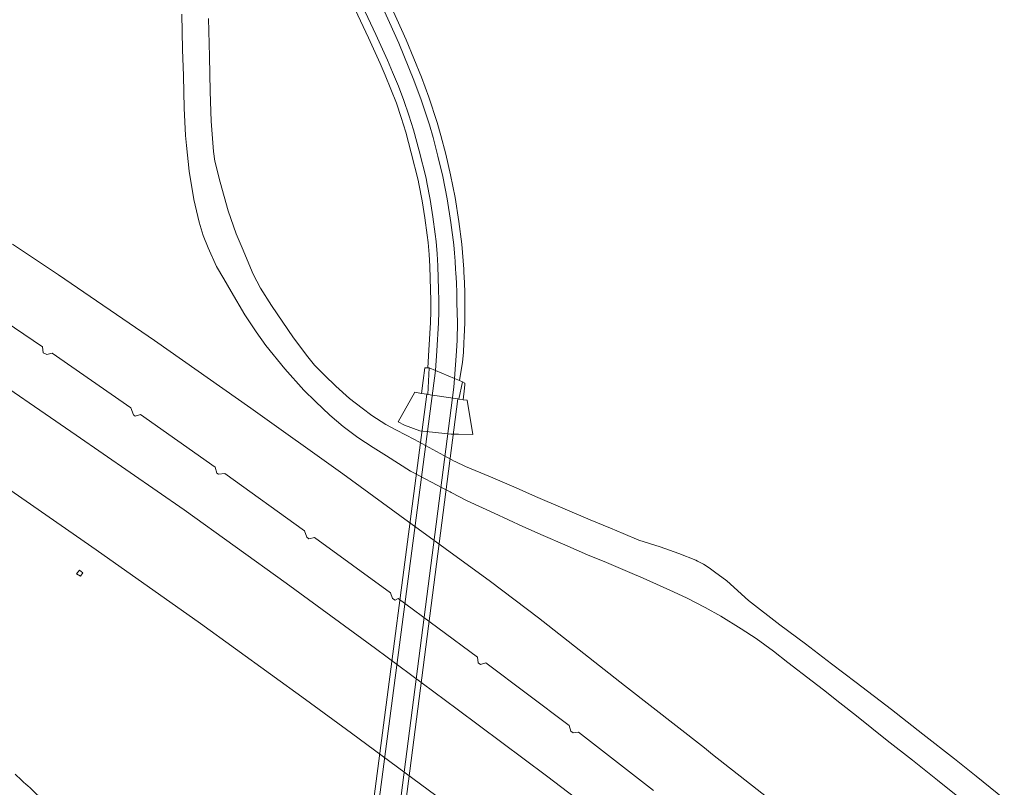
# Model space of a CAD drawing. Extents: x 152048 to 156914, y 461460 to 468786.
# Tile 271 of 272: x 155026 to 155209, y 468335 to 468478. Entities that reach past the tile are written whole.
import ezdxf

# ---------------------------------------------------------------- set-up
doc = ezdxf.new("R2010")
doc.units = 0
doc.header["$LTSCALE"] = 0.75
for name, color, linetype, lineweight in [('B-RO-VH-VERHARDING_ASFALT-GV', 251, 'CONTINUOUS', 18), ('B-RO-VH-VERHARDING_BETONSTRAATSTEEN-GV', 251, 'CONTINUOUS', 18), ('B-RO-VH-VERHARDING_GESLOTEN-GV', 251, 'CONTINUOUS', 18), ('B-RO-VH-VERHARDING_GRASBETONSTEEN-GV', 251, 'CONTINUOUS', 18), ('B-RO-VH-VERHARDING_HALFVERHARDING_GRIND-GV', 251, 'CONTINUOUS', 18), ('B-RO-VH-VERHARDING_OPEN-GV', 251, 'CONTINUOUS', 18)]:
    doc.layers.add(name, color=color, linetype=linetype, lineweight=lineweight)

msp = doc.modelspace()

# ---------------------------------------------------------------- linework, layer by layer
at = {"layer": 'B-RO-VH-VERHARDING_ASFALT-GV'}
for points in [[(155092.478, 468482.433), (155096.277, 468473.978), (155099.093, 468467.067), (155100.429, 468463.35), (155102.018, 468458.699), (155102.686, 468456.339), (155103.581, 468452.86), (155104.474, 468449.04), (155105.294, 468444.891), (155105.969, 468440.481), (155106.52, 468436.296), (155106.667, 468434.78), (155106.784, 468433.245), (155106.872, 468431.705), (155106.897, 468431.107), (155107.008, 468429.209), (155107.078, 468427.333), (155107.11, 468425.454), (155107.196, 468421.817), (155107.139, 468418.526), (155107.032, 468416.456), (155106.654, 468411.353), (155107.575, 468410.962), (155108.139, 468414.406), (155108.312, 468416.2), (155108.407, 468418), (155108.47, 468419.157), (155108.569, 468421.735), (155108.611, 468424.313), (155108.61, 468425.467), (155108.578, 468427.374), (155108.506, 468429.281), (155108.395, 468431.182), (155108.37, 468431.779), (155108.281, 468433.345), (155108.161, 468434.909), (155108.011, 468436.466), (155107.454, 468440.692), (155106.772, 468445.15), (155105.941, 468449.356), (155105.038, 468453.218), (155104.134, 468456.73), (155103.45, 468459.146), (155101.845, 468463.846), (155100.494, 468467.604), (155097.656, 468474.569), (155093.84, 468483.061)], [(155107.078, 468427.333), (155107.008, 468429.209), (155106.897, 468431.107), (155106.872, 468431.705), (155106.784, 468433.245), (155106.667, 468434.78), (155106.52, 468436.296), (155105.969, 468440.481), (155105.294, 468444.891), (155104.474, 468449.04), (155103.581, 468452.86), (155102.686, 468456.339), (155102.018, 468458.699), (155100.429, 468463.35), (155099.093, 468467.067), (155096.277, 468473.978), (155092.478, 468482.433)], [(155088.159, 468480.227), (155090.596, 468474.978), (155092.784, 468470.159), (155093.741, 468467.987), (155094.813, 468465.372), (155095.812, 468462.728), (155096.735, 468460.057), (155097.583, 468457.362), (155098.605, 468453.459), (155099.884, 468448.398), (155100.029, 468447.687), (155100.623, 468444.516), (155101.139, 468441.331), (155101.577, 468438.135), (155101.74, 468436.757), (155101.944, 468434.53), (155102.077, 468432.298), (155102.137, 468430.056), (155102.198, 468427.991), (155102.231, 468425.922), (155102.236, 468423.852), (155102.155, 468421.818), (155101.892, 468416.629), (155101.678, 468413.369), (155101.913, 468413.369), (155103.098, 468412.865), (155103.39, 468416.542), (155103.653, 468421.75), (155103.736, 468423.824), (155103.731, 468425.936), (155103.698, 468428.025), (155103.636, 468430.098), (155103.576, 468432.363), (155103.44, 468434.643), (155103.232, 468436.914), (155103.065, 468438.325), (155102.623, 468441.553), (155102.101, 468444.774), (155101.501, 468447.975), (155101.347, 468448.732), (155100.058, 468453.833), (155099.025, 468457.777), (155098.16, 468460.527), (155097.223, 468463.238), (155096.209, 468465.922), (155095.122, 468468.574), (155094.153, 468470.771), (155091.959, 468475.604), (155089.516, 468480.866)], [(155089.516, 468480.866), (155091.959, 468475.604), (155094.153, 468470.771), (155095.122, 468468.574), (155096.209, 468465.922), (155097.223, 468463.238), (155098.16, 468460.527), (155099.025, 468457.777), (155100.058, 468453.833), (155101.347, 468448.732), (155101.501, 468447.975), (155102.101, 468444.774), (155102.623, 468441.553), (155103.065, 468438.325), (155103.232, 468436.914), (155103.44, 468434.643), (155103.576, 468432.363), (155103.636, 468430.098), (155103.698, 468428.025), (155103.731, 468425.936), (155103.736, 468423.824), (155103.653, 468421.75), (155103.39, 468416.542), (155103.098, 468412.865), (155106.654, 468411.353), (155107.032, 468416.456), (155107.139, 468418.526), (155107.196, 468421.817), (155107.11, 468425.454), (155107.078, 468427.333)], [(155055.775, 468479.391), (155055.931, 468472.79), (155056.102, 468467.856), (155056.254, 468461.799), (155056.459, 468456.71), (155056.656, 468454.844), (155057.181, 468450.064), (155058.043, 468444.753), (155059.058, 468440.564), (155059.783, 468438.038), (155060.714, 468435.772), (155062.268, 468432.239), (155063.609, 468429.943), (155064.993, 468427.604), (155067.541, 468423.253), (155069.642, 468420.07), (155071.498, 468417.504), (155075.008, 468413.162), (155078.576, 468409.202), (155080.752, 468407.086), (155083.399, 468404.494), (155085.872, 468402.412), (155088.607, 468400.343), (155091.484, 468398.45), (155093.959, 468396.919), (155098.453, 468394.051), (155099.065, 468393.73), (155104.503, 468390.876), (155105.842, 468390.173), (155106.023, 468390.077), (155108.994, 468388.51), (155114.045, 468386.23), (155119.391, 468383.73), (155123.216, 468382.077), (155127.267, 468380.323), (155131.452, 468378.47), (155135.01, 468376.98), (155139.343, 468375.127), (155141.837, 468374.1), (155146.81, 468371.87), (155149.917, 468370.431), (155153.395, 468368.631), (155156.331, 468366.96), (155160.139, 468364.651), (155162.912, 468362.805), (155166.162, 468360.449), (155168.849, 468358.363), (155173.371, 468354.88), (155175.496, 468353.235), (155178.555, 468350.837), (155181.628, 468348.383), (155187.357, 468343.776), (155192.085, 468340.105), (155196.728, 468336.348), (155203.718, 468330.758)], [(155209.212, 468332.861), (155203.941, 468337.111), (155199.909, 468340.386), (155193.991, 468344.992), (155188.179, 468349.563), (155181.588, 468354.6), (155177.002, 468358.07), (155172.127, 468361.801), (155167.33, 468365.399), (155161.513, 468369.925), (155157.45, 468373.61), (155155.185, 468375.264), (155154.152, 468376.002), (155153.075, 468376.674), (155151.958, 468377.277), (155151.644, 468377.431), (155148.515, 468378.687), (155145.012, 468379.951), (155141.015, 468381.204), (155138.103, 468382.411), (155135.731, 468383.393), (155131.975, 468384.948), (155126.874, 468387.137), (155121.773, 468389.346), (155118.131, 468390.978), (155113.403, 468392.982), (155108.711, 468394.957), (155106.765, 468395.845), (155106.586, 468395.927), (155105.376, 468396.588), (155099.887, 468399.585), (155099.21, 468399.954), (155095.832, 468401.706), (155093.838, 468402.781), (155091.253, 468404.472), (155089.408, 468405.836), (155087.057, 468407.618), (155084.496, 468409.923), (155082.407, 468411.951), (155080.516, 468413.865), (155079.315, 468415.388), (155076.653, 468418.97), (155072.534, 468424.994), (155070.464, 468428.215), (155069.105, 468430.853), (155067.064, 468435.724), (155065.924, 468438.39), (155064.467, 468442.665), (155062.979, 468448.028), (155061.951, 468451.942), (155061.676, 468453.749), (155061.298, 468459.375), (155061.096, 468464.964), (155060.955, 468471.463), (155060.789, 468478.57)]]:
    msp.add_lwpolyline(points, dxfattribs=at)
for points in [[(155090.305, 468315.016), (155091.506, 468324.203), (155103.098, 468412.865), (155101.913, 468413.369), (155101.668, 468408.382), (155101.507, 468408.409), (155090.515, 468324.332), (155089.653, 468317.738), (155089.572, 468317.749), (155089.347, 468315.212)], [(155090.305, 468315.016), (155091.506, 468324.203), (155103.098, 468412.865), (155101.913, 468413.369), (155101.668, 468408.382), (155101.507, 468408.409), (155090.515, 468324.332), (155089.653, 468317.738), (155089.572, 468317.749), (155089.347, 468315.212)], [(155094.248, 468314.211), (155106.539, 468409.764), (155106.654, 468411.353), (155103.098, 468412.865), (155091.506, 468324.203), (155090.305, 468315.016)], [(155094.248, 468314.211), (155106.539, 468409.764), (155106.654, 468411.353), (155103.098, 468412.865), (155091.506, 468324.203), (155090.305, 468315.016)], [(155106.654, 468411.353), (155106.539, 468409.764), (155094.248, 468314.211), (155095.474, 468313.961), (155095.648, 468316.889), (155095.601, 468316.896), (155107.261, 468407.534), (155107.454, 468407.505), (155108.146, 468410.719), (155107.575, 468410.962)], [(155106.654, 468411.353), (155106.539, 468409.764), (155094.248, 468314.211), (155095.474, 468313.961), (155095.648, 468316.889), (155095.601, 468316.896), (155107.261, 468407.534), (155107.454, 468407.505), (155108.146, 468410.719), (155107.575, 468410.962)]]:
    msp.add_lwpolyline(points, close=True, dxfattribs=at)
at = {"layer": 'B-RO-VH-VERHARDING_BETONSTRAATSTEEN-GV'}
msp.add_lwpolyline([(155107.261, 468407.534), (155101.668, 468408.382), (155101.507, 468408.409), (155100.52, 468408.574), (155099.247, 468408.786), (155096.124, 468403.251), (155097.353, 468402.617), (155100.172, 468401.616), (155106.05, 468400.996), (155107.423, 468400.96), (155110.087, 468400.889), (155108.999, 468407.3), (155108.252, 468407.399), (155107.454, 468407.505)], close=True, dxfattribs=at)
msp.add_lwpolyline([(155107.261, 468407.534), (155101.668, 468408.382), (155101.507, 468408.409), (155100.52, 468408.574), (155099.247, 468408.786), (155096.124, 468403.251), (155097.353, 468402.617), (155100.172, 468401.616), (155106.05, 468400.996), (155107.423, 468400.96), (155110.087, 468400.889), (155108.999, 468407.3), (155108.252, 468407.399), (155107.454, 468407.505)], close=True, dxfattribs=at)
at = {"layer": 'B-RO-VH-VERHARDING_GESLOTEN-GV'}
for points in [[(155175.172, 468325.199), (155154.809, 468341.187), (155153.306, 468342.402), (155138.375, 468354.071), (155122.303, 468366.682), (155113.391, 468373.441), (155096.492, 468385.794), (155085.852, 468393.577), (155068.687, 468405.808), (155050.688, 468418.436), (155032.793, 468430.713), (155024.21, 468436.455)], [(155175.172, 468325.199), (155154.809, 468341.187), (155153.306, 468342.402), (155138.375, 468354.071), (155122.303, 468366.682), (155113.391, 468373.441), (155096.492, 468385.794), (155085.852, 468393.577), (155068.687, 468405.808), (155050.688, 468418.436), (155032.793, 468430.713), (155024.21, 468436.455)], [(155014.053, 468427.908), (155029.786, 468417.268), (155029.966, 468416.18), (155030.622, 468415.819), (155031.629, 468416.076), (155046.304, 468405.896), (155046.773, 468404.577), (155047.09, 468404.357), (155048.119, 468404.657), (155062.022, 468394.778), (155062.326, 468393.693), (155062.668, 468393.502), (155063.818, 468393.637), (155078.681, 468382.923), (155079.137, 468381.722), (155079.518, 468381.439), (155080.516, 468381.703), (155094.717, 468371.348), (155095.103, 468370.266), (155095.566, 468369.997), (155096.151, 468370.299), (155110.923, 468359.363), (155111.095, 468358.3), (155111.532, 468357.994), (155112.48, 468358.28), (155128.035, 468346.575), (155128.344, 468345.533), (155128.809, 468345.191), (155129.802, 468345.347), (155143.787, 468334.473)], [(155014.053, 468427.908), (155029.786, 468417.268), (155029.966, 468416.18), (155030.622, 468415.819), (155031.629, 468416.076), (155046.304, 468405.896), (155046.773, 468404.577), (155047.09, 468404.357), (155048.119, 468404.657), (155062.022, 468394.778), (155062.326, 468393.693), (155062.668, 468393.502), (155063.818, 468393.637), (155078.681, 468382.923), (155079.137, 468381.722), (155079.518, 468381.439), (155080.516, 468381.703), (155094.717, 468371.348), (155095.103, 468370.266), (155095.566, 468369.997), (155096.151, 468370.299), (155110.923, 468359.363), (155111.095, 468358.3), (155111.532, 468357.994), (155112.48, 468358.28), (155128.035, 468346.575), (155128.344, 468345.533), (155128.809, 468345.191), (155129.802, 468345.347), (155143.787, 468334.473)], [(155143.08, 468322.49), (155123.82, 468337.161), (155107.165, 468349.621), (155091.901, 468360.969), (155075.255, 468373.135), (155056.23, 468386.814), (155036.063, 468400.798), (155016.69, 468414.105)], [(155143.08, 468322.49), (155123.82, 468337.161), (155107.165, 468349.621), (155091.901, 468360.969), (155075.255, 468373.135), (155056.23, 468386.814), (155036.063, 468400.798), (155016.69, 468414.105)], [(155020.192, 468392.998), (155039.835, 468379.362), (155059.259, 468365.611), (155078.877, 468351.428), (155087.468, 468345.137), (155103.184, 468333.506)], [(155020.192, 468392.998), (155039.835, 468379.362), (155059.259, 468365.611), (155078.877, 468351.428), (155087.468, 468345.137), (155103.184, 468333.506)]]:
    msp.add_lwpolyline(points, dxfattribs=at)
at = {"layer": 'B-RO-VH-VERHARDING_GRASBETONSTEEN-GV'}
msp.add_lwpolyline([(155108.578, 468410.227), (155108.599, 468410.517), (155108.146, 468410.719), (155107.575, 468410.962), (155106.654, 468411.353), (155103.098, 468412.865), (155101.913, 468413.369), (155101.678, 468413.369), (155101.147, 468413.37), (155100.839, 468411.015), (155100.52, 468408.574), (155101.507, 468408.409), (155101.668, 468408.382), (155107.261, 468407.534), (155107.454, 468407.505), (155108.252, 468407.399), (155108.53, 468409.564)], close=True, dxfattribs=at)
msp.add_lwpolyline([(155108.578, 468410.227), (155108.599, 468410.517), (155108.146, 468410.719), (155107.575, 468410.962), (155106.654, 468411.353), (155103.098, 468412.865), (155101.913, 468413.369), (155101.678, 468413.369), (155101.147, 468413.37), (155100.839, 468411.015), (155100.52, 468408.574), (155101.507, 468408.409), (155101.668, 468408.382), (155107.261, 468407.534), (155107.454, 468407.505), (155108.252, 468407.399), (155108.53, 468409.564)], close=True, dxfattribs=at)
at = {"layer": 'B-RO-VH-VERHARDING_HALFVERHARDING_GRIND-GV'}
msp.add_lwpolyline([(155030.959, 468331.52, 0.0166912), (155024.691, 468337.472)], format="xyb", dxfattribs=at)
msp.add_lwpolyline([(155030.959, 468331.52, 0.0166912), (155024.691, 468337.472)], format="xyb", dxfattribs=at)
at = {"layer": 'B-RO-VH-VERHARDING_OPEN-GV'}
msp.add_lwpolyline([(155036.683, 468375.598), (155036.166, 468374.921), (155036.894, 468374.427), (155037.354, 468375.088)], close=True, dxfattribs=at)
msp.add_lwpolyline([(155036.683, 468375.598), (155036.166, 468374.921), (155036.894, 468374.427), (155037.354, 468375.088)], close=True, dxfattribs=at)

doc.saveas('drawing.dxf')
